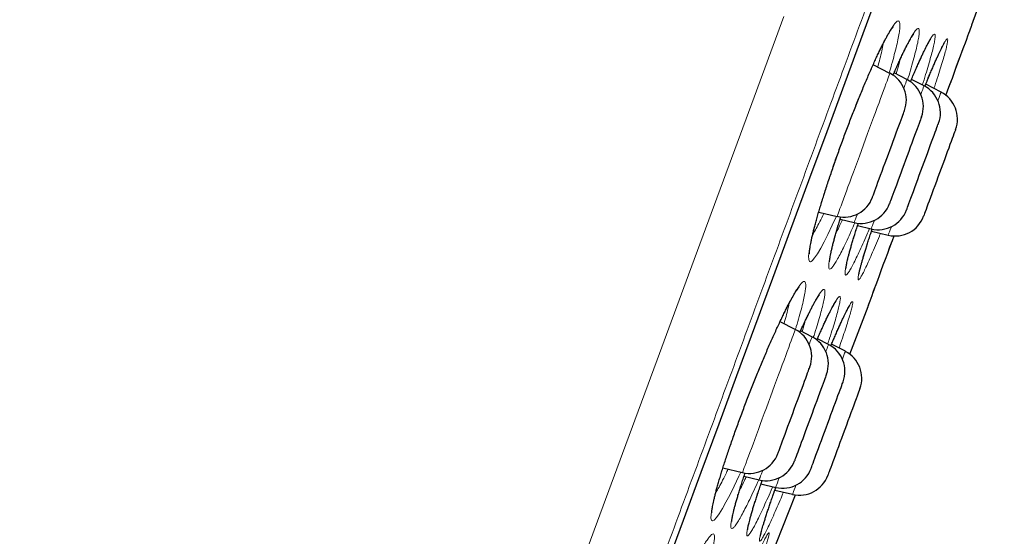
# Model space of a CAD drawing. Header units: millimetres. Extents: x 8 to 984, y 12 to 973.
# Tile 316 of 323: x 700 to 717, y 780 to 789. Entities that reach past the tile are written whole.
import ezdxf

# ---------------------------------------------------------------- set-up
doc = ezdxf.new("R2010")
doc.units = ezdxf.units.MM

msp = doc.modelspace()

# ---------------------------------------------------------------- linework, layer by layer
at = {"color": 7, "linetype": 'Continuous', "lineweight": 30}
for p, q in [((716.189, 788.521), (716.474, 789.317)), ((714.834, 787.721), (714.557, 787.864)), ((715.115, 787.617), (714.903, 787.727)), ((715.397, 787.513), (715.19, 787.62)), ((715.41, 787.503), (715.433, 787.559)), ((715.678, 787.41), (715.425, 787.54)), ((713.658, 785.428), (713.962, 785.357)), ((714.01, 785.308), (714.243, 785.253)), ((714.298, 785.203), (714.525, 785.149)), ((714.529, 785.111), (714.806, 785.045)), ((714.172, 783.079), (714.472, 783.869)), ((713.271, 783.485), (713.019, 783.615)), ((713.546, 783.365), (713.357, 783.462)), ((713.82, 783.24), (713.637, 783.334)), ((713.857, 783.214), (713.875, 783.258)), ((714.098, 783.126), (713.869, 783.244)), ((712.076, 781.197), (712.399, 781.121)), ((712.423, 781.06), (712.674, 781.001)), ((712.704, 780.933), (712.948, 780.876)), ((712.933, 780.831), (713.226, 780.762)), ((712.722, 779.351), (713.274, 780.753))]:
    msp.add_line(p, q, dxfattribs=at)
at = {"color": 252, "linetype": 'Continuous', "lineweight": 0, "flags": 128}
for points in [[(711.13, 779.54), (711.421, 780.33), (711.714, 781.124), (712.009, 781.923), (712.304, 782.724), (712.601, 783.528), (712.899, 784.335), (713.197, 785.143), (713.495, 785.952), (713.794, 786.762), (714.093, 787.572), (714.391, 788.381), (714.689, 789.189)], [(705.201, 767.294), (705.631, 768.458), (706.073, 769.658), (706.52, 770.869), (706.978, 772.111), (707.447, 773.381), (707.925, 774.677), (708.42, 776.021), (708.924, 777.386), (709.435, 778.77), (709.951, 780.171), (710.473, 781.585), (710.989, 782.984), (711.509, 784.392), (712.03, 785.805), (712.552, 787.22), (713.083, 788.661)], [(715.759, 787.357), (715.763, 787.367), (715.804, 787.477), (715.843, 787.583), (715.88, 787.685), (715.916, 787.782), (715.95, 787.874), (715.982, 787.961), (716.012, 788.042), (716.04, 788.118), (716.066, 788.188), (716.089, 788.251), (716.11, 788.308), (716.129, 788.359), (716.145, 788.403), (716.159, 788.44), (716.17, 788.471), (716.179, 788.494), (716.185, 788.51), (716.188, 788.519), (716.189, 788.521)], [(713.949, 785.36), (713.881, 785.21), (713.809, 785.059), (713.748, 784.936), (713.691, 784.831), (713.637, 784.738), (713.59, 784.669), (713.552, 784.624), (713.523, 784.605), (713.503, 784.611), (713.492, 784.642), (713.491, 784.698), (713.499, 784.778), (713.517, 784.881), (713.544, 785.006), (713.58, 785.151), (713.624, 785.314), (713.676, 785.493), (713.736, 785.687), (713.801, 785.892), (713.873, 786.105), (713.949, 786.325), (714.028, 786.548), (714.111, 786.771), (714.195, 786.993), (714.28, 787.208), (714.364, 787.416), (714.446, 787.615), (714.526, 787.799), (714.606, 787.976), (714.681, 788.134), (714.75, 788.271), (714.75, 788.271)], [(714.398, 786.539), (714.432, 786.632), (714.466, 786.724), (714.499, 786.815), (714.532, 786.904), (714.565, 786.991), (714.596, 787.076), (714.625, 787.157), (714.654, 787.234), (714.681, 787.307), (714.706, 787.375), (714.729, 787.438), (714.75, 787.495), (714.769, 787.547), (714.786, 787.592), (714.801, 787.631), (714.812, 787.663), (714.822, 787.688), (714.828, 787.707), (714.832, 787.717), (714.834, 787.721)], [(715.115, 787.617), (715.114, 787.614), (715.11, 787.603), (715.103, 787.585), (715.094, 787.559), (715.082, 787.527), (715.068, 787.488), (715.063, 787.476)], [(715.345, 787.372), (715.349, 787.385), (715.363, 787.423), (715.375, 787.456), (715.385, 787.481), (715.391, 787.499), (715.395, 787.51), (715.397, 787.513)], [(715.678, 787.41), (715.677, 787.406), (715.673, 787.395), (715.666, 787.377), (715.657, 787.352), (715.645, 787.32), (715.631, 787.281), (715.626, 787.269)], [(713.962, 785.357), (713.963, 785.361), (713.967, 785.372), (713.974, 785.39), (713.983, 785.415), (713.995, 785.447), (714.009, 785.486), (714.026, 785.531), (714.045, 785.583), (714.066, 785.64), (714.089, 785.703), (714.114, 785.771), (714.141, 785.844), (714.17, 785.921), (714.2, 786.002), (714.231, 786.087), (714.263, 786.174), (714.296, 786.263), (714.329, 786.354), (714.363, 786.446), (714.398, 786.539)], [(714.295, 785.394), (714.291, 785.382), (714.276, 785.343), (714.264, 785.311), (714.255, 785.286), (714.248, 785.268), (714.244, 785.257), (714.243, 785.253)], [(714.525, 785.149), (714.526, 785.153), (714.53, 785.164), (714.537, 785.182), (714.546, 785.207), (714.558, 785.239), (714.572, 785.278), (714.577, 785.29)], [(714.858, 785.186), (714.854, 785.174), (714.839, 785.135), (714.827, 785.103), (714.818, 785.078), (714.811, 785.06), (714.807, 785.049), (714.806, 785.045)], [(714.472, 783.869), (714.473, 783.871), (714.477, 783.88), (714.483, 783.896), (714.491, 783.919), (714.502, 783.949), (714.516, 783.987), (714.532, 784.031), (714.551, 784.081), (714.572, 784.139), (714.596, 784.202), (714.621, 784.272), (714.649, 784.348), (714.679, 784.429), (714.711, 784.516), (714.745, 784.608), (714.781, 784.705), (714.819, 784.807), (714.858, 784.913), (714.898, 785.022), (714.902, 785.033)], [(712.369, 781.128), (712.339, 781.062), (712.261, 780.896), (712.188, 780.749), (712.126, 780.63), (712.069, 780.529), (712.015, 780.441), (711.969, 780.376), (711.932, 780.336), (711.904, 780.321), (711.886, 780.332), (711.877, 780.367), (711.879, 780.427), (711.891, 780.511), (711.912, 780.617), (711.943, 780.745), (711.982, 780.893), (712.031, 781.057), (712.087, 781.238), (712.151, 781.433), (712.221, 781.638), (712.296, 781.851), (712.377, 782.071), (712.46, 782.292), (712.546, 782.514), (712.634, 782.734), (712.722, 782.947), (712.809, 783.152), (712.894, 783.347), (712.976, 783.529), (713.058, 783.702), (713.134, 783.856), (713.204, 783.989), (713.204, 783.989)], [(712.759, 782.098), (712.793, 782.19), (712.827, 782.283), (712.862, 782.375), (712.896, 782.468), (712.929, 782.559), (712.963, 782.649), (712.995, 782.736), (713.026, 782.821), (713.056, 782.903), (713.085, 782.981), (713.112, 783.055), (713.138, 783.124), (713.162, 783.188), (713.183, 783.247), (713.203, 783.3), (713.22, 783.347), (713.235, 783.387), (713.247, 783.421), (713.257, 783.448), (713.265, 783.467), (713.269, 783.48), (713.271, 783.485), (713.271, 783.485)], [(713.546, 783.365), (713.546, 783.363), (713.543, 783.355), (713.537, 783.339), (713.529, 783.316), (713.518, 783.286), (713.504, 783.25), (713.501, 783.24)], [(713.776, 783.12), (713.782, 783.138), (713.795, 783.172), (713.805, 783.199), (713.813, 783.22), (713.818, 783.233), (713.82, 783.239), (713.82, 783.24)], [(712.399, 781.121), (712.4, 781.123), (712.403, 781.133), (712.409, 781.149), (712.418, 781.173), (712.429, 781.203), (712.443, 781.241), (712.459, 781.285), (712.478, 781.335), (712.499, 781.391), (712.521, 781.453), (712.546, 781.52), (712.573, 781.592), (712.601, 781.668), (712.63, 781.748), (712.661, 781.832), (712.693, 781.918), (712.726, 782.007), (712.759, 782.098)], [(712.732, 781.158), (712.727, 781.144), (712.712, 781.103), (712.699, 781.069), (712.689, 781.041), (712.682, 781.021), (712.677, 781.007), (712.675, 781.001), (712.674, 781.001)], [(712.948, 780.876), (712.949, 780.877), (712.952, 780.886), (712.957, 780.901), (712.966, 780.924), (712.977, 780.954), (712.99, 780.991), (713.006, 781.034), (713.008, 781.038)], [(713.281, 780.913), (713.267, 780.872), (713.253, 780.837), (713.243, 780.807), (713.234, 780.785), (713.229, 780.771), (713.226, 780.763), (713.226, 780.762)]]:
    msp.add_lwpolyline(points, dxfattribs=at)
at = {"color": 7, "linetype": 'Continuous', "lineweight": 30, "flags": 128}
for points in [[(711.133, 779.545), (711.424, 780.334), (711.717, 781.128), (712.011, 781.925), (712.306, 782.726), (712.603, 783.53), (712.9, 784.336), (713.198, 785.143), (713.496, 785.952), (713.795, 786.761), (714.094, 787.571), (714.392, 788.379), (714.69, 789.187)], [(715.759, 787.357), (715.786, 787.43), (715.826, 787.539), (715.865, 787.643), (715.902, 787.742), (715.936, 787.837), (715.969, 787.926), (716, 788.011), (716.029, 788.089), (716.056, 788.161), (716.08, 788.227), (716.103, 788.287), (716.122, 788.34), (716.139, 788.387), (716.154, 788.426), (716.166, 788.459), (716.175, 788.484), (716.182, 788.503), (716.186, 788.514), (716.187, 788.517)], [(714.81, 786.387), (714.836, 786.46), (714.863, 786.531), (714.889, 786.602), (714.914, 786.67), (714.938, 786.735), (714.961, 786.796), (714.982, 786.854), (715.001, 786.906), (715.019, 786.954), (715.034, 786.995), (715.047, 787.03), (715.057, 787.059), (715.065, 787.081), (715.071, 787.095), (715.074, 787.103), (715.074, 787.104)], [(715.355, 787), (715.355, 786.999), (715.352, 786.991), (715.347, 786.977), (715.339, 786.955), (715.328, 786.926), (715.315, 786.891), (715.3, 786.85), (715.283, 786.803), (715.263, 786.75), (715.242, 786.693), (715.219, 786.631), (715.195, 786.566), (715.17, 786.498), (715.144, 786.427), (715.118, 786.356), (715.091, 786.283), (715.064, 786.211), (715.038, 786.139), (715.012, 786.069), (714.987, 786.001), (714.963, 785.936), (714.94, 785.874), (714.919, 785.817), (714.899, 785.764), (714.882, 785.717), (714.867, 785.675), (714.854, 785.64), (714.843, 785.611), (714.835, 785.59), (714.83, 785.575), (714.827, 785.568), (714.827, 785.567)], [(715.372, 786.179), (715.399, 786.252), (715.426, 786.324), (715.452, 786.394), (715.477, 786.462), (715.501, 786.527), (715.523, 786.589), (715.545, 786.646), (715.564, 786.699), (715.582, 786.746), (715.597, 786.787), (715.61, 786.823), (715.62, 786.851), (715.628, 786.873), (715.634, 786.888), (715.636, 786.895), (715.637, 786.896)], [(715.918, 786.792), (715.918, 786.791), (715.915, 786.784), (715.91, 786.769), (715.902, 786.747), (715.891, 786.719), (715.878, 786.684), (715.863, 786.642), (715.846, 786.595), (715.826, 786.542), (715.805, 786.485), (715.782, 786.423), (715.758, 786.358), (715.733, 786.29), (715.707, 786.22), (715.681, 786.148), (715.654, 786.076), (715.627, 786.003), (715.601, 785.931), (715.575, 785.861), (715.55, 785.793), (715.526, 785.728), (715.503, 785.666), (715.482, 785.609), (715.462, 785.556), (715.445, 785.509), (715.43, 785.468), (715.417, 785.432), (715.406, 785.404), (715.398, 785.382), (715.393, 785.367), (715.39, 785.36), (715.39, 785.359)], [(714.545, 785.671), (714.546, 785.672), (714.548, 785.679), (714.554, 785.693), (714.562, 785.715), (714.572, 785.744), (714.585, 785.779), (714.601, 785.821), (714.618, 785.868), (714.637, 785.92), (714.659, 785.978), (714.681, 786.039), (714.705, 786.105), (714.73, 786.173), (714.756, 786.243), (714.783, 786.315), (714.81, 786.387)], [(715.108, 785.463), (715.109, 785.464), (715.111, 785.471), (715.117, 785.486), (715.125, 785.508), (715.135, 785.536), (715.148, 785.571), (715.164, 785.613), (715.181, 785.66), (715.2, 785.713), (715.222, 785.77), (715.244, 785.832), (715.268, 785.897), (715.293, 785.965), (715.319, 786.035), (715.346, 786.107), (715.372, 786.179)], [(714.474, 783.873), (714.475, 783.876), (714.479, 783.887), (714.486, 783.905), (714.495, 783.931), (714.507, 783.963), (714.522, 784.003), (714.539, 784.049), (714.559, 784.103), (714.581, 784.162), (714.605, 784.228), (714.632, 784.301), (714.661, 784.379), (714.692, 784.463), (714.725, 784.553), (714.76, 784.647), (714.797, 784.747), (714.835, 784.851), (714.875, 784.959), (714.902, 785.033)], [(713.201, 782.027), (713.228, 782.099), (713.254, 782.171), (713.281, 782.244), (713.307, 782.315), (713.333, 782.385), (713.358, 782.452), (713.382, 782.516), (713.404, 782.577), (713.425, 782.633), (713.444, 782.684), (713.46, 782.73), (713.475, 782.77), (713.487, 782.803), (713.497, 782.83), (713.505, 782.85), (713.509, 782.862), (713.511, 782.868), (713.511, 782.868)], [(713.787, 782.747), (713.786, 782.746), (713.783, 782.738), (713.778, 782.723), (713.77, 782.701), (713.759, 782.672), (713.746, 782.636), (713.73, 782.594), (713.713, 782.547), (713.693, 782.494), (713.672, 782.436), (713.649, 782.374), (713.625, 782.309), (713.6, 782.241), (713.574, 782.17), (713.547, 782.099), (713.521, 782.026), (713.494, 781.954), (713.467, 781.882), (713.442, 781.812), (713.416, 781.744), (713.393, 781.679), (713.37, 781.618), (713.349, 781.561), (713.33, 781.508), (713.312, 781.461), (713.297, 781.42), (713.284, 781.386), (713.274, 781.357), (713.266, 781.336), (713.261, 781.322), (713.258, 781.315), (713.258, 781.314)], [(713.728, 781.72), (713.754, 781.791), (713.78, 781.863), (713.807, 781.936), (713.834, 782.008), (713.86, 782.079), (713.886, 782.149), (713.91, 782.216), (713.934, 782.28), (713.956, 782.339), (713.976, 782.395), (713.995, 782.445), (714.012, 782.49), (714.026, 782.529), (714.038, 782.562), (714.047, 782.587), (714.054, 782.606), (714.059, 782.618), (714.06, 782.622), (714.06, 782.622)], [(714.338, 782.508), (714.337, 782.505), (714.333, 782.494), (714.326, 782.477), (714.317, 782.452), (714.305, 782.42), (714.291, 782.382), (714.275, 782.338), (714.257, 782.288), (714.237, 782.234), (714.215, 782.174), (714.191, 782.111), (714.167, 782.044), (714.141, 781.975), (714.115, 781.904), (714.089, 781.832), (714.062, 781.76), (714.035, 781.687), (714.009, 781.616), (713.983, 781.547), (713.959, 781.48), (713.935, 781.416), (713.913, 781.356), (713.893, 781.301), (713.874, 781.251), (713.858, 781.206), (713.843, 781.167), (713.831, 781.135), (713.822, 781.109), (713.815, 781.091), (713.811, 781.079), (713.809, 781.075), (713.809, 781.075)], [(712.983, 781.435), (712.984, 781.437), (712.987, 781.446), (712.993, 781.463), (713.002, 781.487), (713.013, 781.517), (713.027, 781.554), (713.043, 781.597), (713.061, 781.646), (713.081, 781.7), (713.102, 781.759), (713.125, 781.821), (713.15, 781.887), (713.175, 781.956), (713.201, 782.027)], [(713.532, 781.189), (713.533, 781.192), (713.537, 781.203), (713.543, 781.22), (713.552, 781.245), (713.564, 781.276), (713.578, 781.314), (713.594, 781.358), (713.612, 781.408), (713.632, 781.462), (713.654, 781.522), (713.678, 781.585), (713.702, 781.651), (713.728, 781.72)]]:
    msp.add_lwpolyline(points, dxfattribs=at)
at = {"color": 7, "linetype": 'Continuous', "lineweight": 30}
for centre, start, end in [((715.718, 788.69), 339.7512, 340.2248), ((714.605, 787.277), 339.7512, 62.7512), ((714.886, 787.173), 339.7512, 62.7512), ((715.168, 787.069), 339.7512, 62.7512), ((715.449, 786.965), 339.7512, 62.7512), ((714.076, 785.844), 256.7512, 339.7512), ((714.358, 785.74), 256.7512, 339.7512), ((714.639, 785.636), 256.7512, 339.7512), ((714.921, 785.532), 256.7512, 339.7512), ((714.005, 784.046), 339.2777, 339.7512), ((713.042, 783.041), 339.7512, 62.7512), ((713.318, 782.92), 339.7512, 62.7512), ((713.591, 782.795), 339.7512, 62.7512), ((713.869, 782.681), 339.7512, 62.7512), ((712.514, 781.608), 256.7512, 339.7512), ((712.789, 781.487), 256.7512, 339.7512), ((713.063, 781.362), 256.7512, 339.7512), ((713.34, 781.248), 256.7512, 339.7512)]:
    msp.add_arc(centre, 0.5, start, end, dxfattribs=at)
at = {"color": 252, "linetype": 'Continuous', "lineweight": 0}
msp.add_arc((781.399, 758.227), 71.759, 159.69768, 159.80908, dxfattribs=at)
for points, knots in [([(700.908, 827.186), (700.905, 827.18), (700.901, 827.168), (700.866, 827.074), (700.811, 826.923), (700.732, 826.711), (700.633, 826.441), (700.512, 826.115), (700.372, 825.734), (700.211, 825.297), (700.028, 824.802), (699.824, 824.249), (699.598, 823.637), (699.353, 822.972), (699.088, 822.254), (698.806, 821.489), (698.508, 820.68), (698.194, 819.83), (697.864, 818.935), (697.516, 817.991), (697.15, 816.999), (696.766, 815.96), (696.369, 814.882), (695.957, 813.767), (695.536, 812.624), (695.105, 811.456), (694.666, 810.266), (694.217, 809.049), (693.756, 807.8), (693.284, 806.52), (692.801, 805.212), (692.312, 803.885), (691.817, 802.543), (691.32, 801.196), (690.822, 799.847), (690.325, 798.498), (689.825, 797.144), (689.322, 795.78), (688.816, 794.407), (688.307, 793.029), (687.801, 791.656), (687.297, 790.291), (686.801, 788.945), (686.312, 787.62), (685.831, 786.318), (685.358, 785.033), (684.888, 783.761), (684.425, 782.505), (683.968, 781.266), (683.521, 780.056), (683.086, 778.876), (682.665, 777.735), (682.26, 776.636), (681.87, 775.579), (681.494, 774.559), (681.13, 773.574), (680.78, 772.624), (680.444, 771.714), (680.126, 770.851), (679.825, 770.035), (679.544, 769.274), (679.284, 768.568), (679.043, 767.917), (678.822, 767.317), (678.62, 766.768), (678.436, 766.271), (678.273, 765.827), (678.131, 765.442), (678.01, 765.115), (677.912, 764.85), (677.836, 764.644), (677.782, 764.498), (677.75, 764.41), (677.743, 764.39), (677.743, 764.39), (677.743, 764.39)], [0, 0, 0, 0, 0.014, 0.028, 0.042, 0.056, 0.07, 0.08375, 0.0975, 0.11125, 0.125, 0.139, 0.153, 0.167, 0.181, 0.195, 0.20875, 0.2225, 0.23625, 0.25, 0.264, 0.278, 0.292, 0.306, 0.32, 0.33375, 0.3475, 0.36125, 0.375, 0.389, 0.403, 0.417, 0.431, 0.445, 0.45875, 0.4725, 0.48625, 0.5, 0.514, 0.528, 0.542, 0.556, 0.57, 0.58375, 0.5975, 0.61125, 0.625, 0.639, 0.653, 0.667, 0.681, 0.695, 0.70875, 0.7225, 0.73625, 0.75, 0.764, 0.778, 0.792, 0.806, 0.82, 0.83375, 0.8475, 0.86125, 0.875, 0.889, 0.903, 0.917, 0.931, 0.945, 0.95875, 0.9725, 0.98625, 1, 1, 1, 1, 1]), ([(725.422, 818.574), (725.42, 818.569), (725.415, 818.557), (725.38, 818.461), (725.324, 818.309), (725.245, 818.094), (725.144, 817.821), (725.022, 817.49), (724.88, 817.105), (724.717, 816.663), (724.532, 816.162), (724.325, 815.602), (724.097, 814.983), (723.849, 814.309), (723.581, 813.583), (723.295, 812.809), (722.993, 811.99), (722.676, 811.13), (722.341, 810.224), (721.989, 809.268), (721.619, 808.264), (721.231, 807.213), (720.828, 806.122), (720.412, 804.993), (719.985, 803.836), (719.549, 802.654), (719.105, 801.45), (718.65, 800.218), (718.184, 798.954), (717.706, 797.658), (717.218, 796.334), (716.722, 794.992), (716.221, 793.634), (715.718, 792.27), (715.215, 790.905), (714.711, 789.539), (714.206, 788.169), (713.696, 786.788), (713.184, 785.399), (712.669, 784.004), (712.157, 782.614), (711.647, 781.233), (711.144, 779.87), (710.649, 778.529), (710.163, 777.211), (709.684, 775.912), (709.209, 774.624), (708.74, 773.352), (708.277, 772.099), (707.825, 770.874), (707.385, 769.68), (706.959, 768.525), (706.549, 767.413), (706.154, 766.343), (705.773, 765.311), (705.405, 764.313), (705.051, 763.353), (704.711, 762.431), (704.389, 761.557), (704.084, 760.732), (703.8, 759.962), (703.536, 759.247), (703.293, 758.588), (703.069, 757.981), (702.864, 757.425), (702.679, 756.922), (702.513, 756.473), (702.369, 756.083), (702.247, 755.752), (702.148, 755.484), (702.071, 755.275), (702.017, 755.128), (701.983, 755.036), (701.979, 755.025), (701.977, 755.019)], [0, 0, 0, 0, 0.014, 0.028, 0.042, 0.056, 0.0699999, 0.08375, 0.0975, 0.11125, 0.125, 0.139, 0.153, 0.167, 0.1809999, 0.1949999, 0.2087499, 0.2225, 0.23625, 0.25, 0.264, 0.278, 0.292, 0.306, 0.3199999, 0.33375, 0.3475, 0.36125, 0.375, 0.389, 0.4029999, 0.4169999, 0.4309999, 0.4449999, 0.4587499, 0.4725, 0.48625, 0.5, 0.5139999, 0.5279999, 0.542, 0.556, 0.5699999, 0.5837499, 0.5974999, 0.61125, 0.625, 0.639, 0.653, 0.6669999, 0.6809999, 0.6949999, 0.7087499, 0.7225, 0.73625, 0.75, 0.764, 0.778, 0.7919999, 0.8059999, 0.8199999, 0.8337499, 0.8475, 0.8612499, 0.875, 0.889, 0.903, 0.9169999, 0.9309999, 0.9449999, 0.9587499, 0.9724999, 0.98625, 1, 1, 1, 1]), ([(714.75, 788.271), (714.77, 788.308), (714.809, 788.382), (714.86, 788.466), (714.904, 788.531), (714.941, 788.573), (714.97, 788.591), (714.99, 788.583), (715, 788.55), (715, 788.492), (714.991, 788.411), (714.973, 788.306), (714.945, 788.179), (714.908, 788.033), (714.867, 787.882), (714.836, 787.774), (714.822, 787.727)], [0, 0, 0, 0, 0.07023, 0.140665, 0.210896, 0.28412, 0.357577, 0.430802, 0.503964, 0.577359, 0.650524, 0.723843, 0.797397, 0.870716, 0.943754, 1, 1, 1, 1]), ([(715.085, 788.128), (715.104, 788.166), (715.142, 788.242), (715.191, 788.331), (715.234, 788.4), (715.269, 788.445), (715.295, 788.467), (715.313, 788.463), (715.32, 788.434), (715.319, 788.38), (715.308, 788.303), (715.288, 788.201), (715.258, 788.079), (715.22, 787.935), (715.176, 787.779), (715.141, 787.664), (715.124, 787.61)], [0, 0, 0, 0, 0.069852, 0.139911, 0.209763, 0.282141, 0.35475, 0.427129, 0.499431, 0.571965, 0.64427, 0.716734, 0.789429, 0.861891, 0.934091, 1, 1, 1, 1]), ([(715.351, 787.991), (715.362, 788.014), (715.383, 788.059), (715.421, 788.137), (715.463, 788.22), (715.504, 788.294), (715.537, 788.344), (715.561, 788.368), (715.576, 788.369), (715.582, 788.344), (715.579, 788.293), (715.566, 788.219), (715.543, 788.121), (715.512, 788.001), (715.472, 787.861), (715.425, 787.704), (715.388, 787.586), (715.369, 787.527)], [0, 0, 0, 0, 0.037976, 0.075956, 0.146938, 0.218146, 0.289123, 0.360193, 0.431483, 0.502546, 0.573825, 0.645329, 0.716604, 0.787766, 0.859154, 0.930311, 1, 1, 1, 1]), ([(715.562, 787.865), (715.572, 787.89), (715.594, 787.939), (715.631, 788.023), (715.673, 788.112), (715.713, 788.194), (715.746, 788.253), (715.77, 788.286), (715.784, 788.294), (715.79, 788.278), (715.785, 788.236), (715.772, 788.17), (715.75, 788.08), (715.718, 787.967), (715.678, 787.834), (715.63, 787.68), (715.59, 787.558), (715.565, 787.483), (715.561, 787.47)], [0, 0, 0, 0, 0.038057, 0.076112, 0.145879, 0.215866, 0.285627, 0.35546, 0.425512, 0.495339, 0.565372, 0.63563, 0.70566, 0.775589, 0.845742, 0.915669, 0.985564, 1, 1, 1, 1]), ([(714.633, 787.824), (714.645, 787.87), (714.671, 787.967), (714.701, 788.093), (714.719, 788.179), (714.725, 788.214), (714.725, 788.218)], [0, 0, 0, 0, 0.297048, 0.628036, 0.960103, 1, 1, 1, 1]), ([(714.884, 787.687), (714.905, 787.734), (714.952, 787.843), (715.019, 787.992), (715.063, 788.082), (715.085, 788.128)], [0, 0, 0, 0, 0.282093, 0.641654, 1, 1, 1, 1]), ([(714.937, 787.709), (714.938, 787.71), (714.954, 787.765), (714.977, 787.849), (714.995, 787.921), (715.003, 787.951)], [0, 0, 0, 0, 0.016507, 0.592348, 1, 1, 1, 1]), ([(715.172, 787.579), (715.189, 787.621), (715.231, 787.719), (715.291, 787.859), (715.331, 787.947), (715.351, 787.991)], [0, 0, 0, 0, 0.26601, 0.633003, 1, 1, 1, 1]), ([(715.41, 787.503), (715.419, 787.524), (715.451, 787.604), (715.502, 787.727), (715.542, 787.819), (715.562, 787.865)], [0, 0, 0, 0, 0.156961, 0.578493, 1, 1, 1, 1]), ([(713.557, 785.051), (713.56, 785.055), (713.578, 785.084), (713.617, 785.157), (713.676, 785.27), (713.718, 785.356), (713.742, 785.408), (713.742, 785.409)], [0, 0, 0, 0, 0.053514, 0.358859, 0.664207, 0.993893, 1, 1, 1, 1]), ([(714.254, 785.252), (714.234, 785.206), (714.189, 785.102), (714.126, 784.963), (714.064, 784.834), (714.008, 784.722), (713.957, 784.628), (713.913, 784.555), (713.876, 784.507), (713.849, 784.484), (713.831, 784.486), (713.823, 784.513), (713.824, 784.565), (713.834, 784.641), (713.853, 784.741), (713.882, 784.863), (713.92, 785.004), (713.966, 785.166), (714.001, 785.282), (714.021, 785.348), (714.022, 785.35)], [0, 0, 0, 0, 0.0470962, 0.10682, 0.1621692, 0.2175192, 0.2777017, 0.3380725, 0.398247, 0.4581512, 0.518244, 0.5781446, 0.6382118, 0.6984699, 0.7585363, 0.8183786, 0.8784099, 0.9382523, 0.9981341, 1, 1, 1, 1]), ([(713.941, 785.072), (713.957, 785.104), (713.99, 785.172), (714.028, 785.255), (714.048, 785.299)], [0, 0, 0, 0, 0.472249, 1, 1, 1, 1]), ([(714.494, 785.156), (714.48, 785.121), (714.442, 785.03), (714.383, 784.897), (714.321, 784.758), (714.264, 784.638), (714.214, 784.539), (714.172, 784.464), (714.139, 784.413), (714.114, 784.386), (714.098, 784.385), (714.092, 784.408), (714.095, 784.457), (714.108, 784.53), (714.129, 784.626), (714.16, 784.744), (714.199, 784.883), (714.247, 785.042), (714.285, 785.164), (714.308, 785.237), (714.311, 785.246)], [0, 0, 0, 0, 0.035793, 0.092286, 0.152101, 0.212108, 0.271925, 0.331723, 0.391713, 0.451513, 0.511456, 0.571591, 0.631535, 0.69143, 0.751516, 0.811411, 0.871372, 0.93152, 0.99148, 1, 1, 1, 1]), ([(714.678, 785.076), (714.672, 785.061), (714.643, 784.989), (714.593, 784.871), (714.531, 784.725), (714.475, 784.598), (714.426, 784.491), (714.385, 784.408), (714.352, 784.349), (714.327, 784.313), (714.312, 784.304), (714.306, 784.319), (714.31, 784.359), (714.323, 784.424), (714.345, 784.512), (714.376, 784.623), (714.415, 784.755), (714.463, 784.908), (714.505, 785.039), (714.533, 785.124), (714.541, 785.146)], [0, 0, 0, 0, 0.014893, 0.071879, 0.132167, 0.192648, 0.252941, 0.313211, 0.373674, 0.433945, 0.49433, 0.554907, 0.615292, 0.675675, 0.736251, 0.796635, 0.857066, 0.91769, 0.978121, 1, 1, 1, 1]), ([(713.204, 783.989), (713.224, 784.024), (713.263, 784.095), (713.314, 784.175), (713.357, 784.235), (713.393, 784.272), (713.42, 784.285), (713.438, 784.274), (713.446, 784.236), (713.443, 784.174), (713.431, 784.089), (713.409, 783.981), (713.378, 783.852), (713.337, 783.702), (713.301, 783.578), (713.276, 783.5), (713.271, 783.483)], [0, 0, 0, 0, 0.072744, 0.1457, 0.218447, 0.294469, 0.370734, 0.446757, 0.522678, 0.598844, 0.674768, 0.750816, 0.827108, 0.903154, 0.978886, 1, 1, 1, 1]), ([(713.537, 783.84), (713.556, 783.876), (713.594, 783.949), (713.642, 784.033), (713.684, 784.097), (713.718, 784.138), (713.743, 784.154), (713.758, 784.146), (713.763, 784.112), (713.759, 784.054), (713.744, 783.972), (713.72, 783.867), (713.687, 783.741), (713.645, 783.595), (713.605, 783.463), (713.576, 783.376), (713.567, 783.349)], [0, 0, 0, 0, 0.072169, 0.144549, 0.21672, 0.2917, 0.36692, 0.441901, 0.516773, 0.591884, 0.666757, 0.741762, 0.817007, 0.892011, 0.966724, 1, 1, 1, 1]), ([(713.795, 783.681), (713.815, 783.723), (713.855, 783.805), (713.905, 783.899), (713.946, 783.969), (713.978, 784.015), (714, 784.035), (714.013, 784.031), (714.017, 784.003), (714.01, 783.949), (713.994, 783.871), (713.969, 783.77), (713.934, 783.648), (713.89, 783.504), (713.847, 783.371), (713.816, 783.279), (713.806, 783.247)], [0, 0, 0, 0, 0.0771199, 0.1505782, 0.224265, 0.2977166, 0.3712471, 0.4450074, 0.5185313, 0.5922504, 0.6662019, 0.7399188, 0.8134853, 0.8872871, 0.9608518, 1, 1, 1, 1]), ([(713.084, 783.582), (713.089, 783.599), (713.109, 783.668), (713.135, 783.77), (713.158, 783.864), (713.165, 783.905), (713.167, 783.914)], [0, 0, 0, 0, 0.131385, 0.511985, 0.893801, 1, 1, 1, 1]), ([(714.005, 783.556), (714.016, 783.579), (714.037, 783.626), (714.074, 783.705), (714.115, 783.789), (714.154, 783.866), (714.185, 783.918), (714.206, 783.946), (714.218, 783.949), (714.221, 783.927), (714.213, 783.879), (714.196, 783.808), (714.169, 783.714), (714.133, 783.597), (714.089, 783.459), (714.042, 783.32), (714.008, 783.221), (713.993, 783.18)], [0, 0, 0, 0, 0.038943, 0.077886, 0.150317, 0.222979, 0.295405, 0.367892, 0.440606, 0.513087, 0.585757, 0.658658, 0.731326, 0.803863, 0.876633, 0.949169, 1, 1, 1, 1]), ([(713.345, 783.437), (713.362, 783.474), (713.405, 783.571), (713.47, 783.708), (713.515, 783.796), (713.537, 783.84)], [0, 0, 0, 0, 0.240815, 0.62106, 1, 1, 1, 1]), ([(713.383, 783.449), (713.391, 783.475), (713.411, 783.542), (713.427, 783.598), (713.436, 783.632)], [0, 0, 0, 0, 0.3880551, 1, 1, 1, 1]), ([(713.626, 783.312), (713.639, 783.341), (713.676, 783.426), (713.733, 783.552), (713.774, 783.638), (713.795, 783.681)], [0, 0, 0, 0, 0.201733, 0.600874, 1, 1, 1, 1]), ([(713.856, 783.215), (713.864, 783.231), (713.895, 783.306), (713.946, 783.422), (713.986, 783.512), (714.005, 783.556)], [0, 0, 0, 0, 0.12964, 0.564833, 1, 1, 1, 1]), ([(711.956, 780.786), (711.969, 780.809), (712, 780.861), (712.056, 780.966), (712.111, 781.073), (712.148, 781.15), (712.161, 781.177)], [0, 0, 0, 0, 0.22944, 0.519665, 0.832798, 1, 1, 1, 1]), ([(712.667, 781.003), (712.66, 780.988), (712.627, 780.912), (712.571, 780.79), (712.501, 780.642), (712.439, 780.517), (712.382, 780.41), (712.332, 780.321), (712.288, 780.253), (712.253, 780.209), (712.228, 780.191), (712.212, 780.198), (712.205, 780.229), (712.209, 780.286), (712.223, 780.367), (712.246, 780.47), (712.279, 780.595), (712.321, 780.739), (712.371, 780.903), (712.411, 781.029), (712.437, 781.105), (712.44, 781.116)], [0, 0, 0, 0, 0.013522, 0.071427, 0.129149, 0.182675, 0.236199, 0.294356, 0.352697, 0.410847, 0.468732, 0.526799, 0.584681, 0.642697, 0.700898, 0.758915, 0.81669, 0.874649, 0.932423, 0.990228, 1, 1, 1, 1]), ([(712.345, 780.815), (712.352, 780.829), (712.379, 780.881), (712.418, 780.961), (712.451, 781.031), (712.46, 781.051)], [0, 0, 0, 0, 0.2015864, 0.7749318, 1, 1, 1, 1]), ([(712.898, 780.887), (712.896, 780.882), (712.869, 780.818), (712.82, 780.709), (712.752, 780.558), (712.689, 780.424), (712.632, 780.307), (712.582, 780.213), (712.541, 780.142), (712.508, 780.095), (712.485, 780.072), (712.471, 780.075), (712.467, 780.102), (712.473, 780.154), (712.489, 780.231), (712.514, 780.33), (712.548, 780.451), (712.591, 780.593), (712.643, 780.753), (712.688, 780.888), (712.717, 780.973), (712.724, 780.995)], [0, 0, 0, 0, 0.004883, 0.059383, 0.113881, 0.171574, 0.229453, 0.287147, 0.344823, 0.402682, 0.460359, 0.518134, 0.576094, 0.633869, 0.691621, 0.749556, 0.807308, 0.86508, 0.923039, 0.980809, 1, 1, 1, 1]), ([(713.076, 780.797), (713.058, 780.753), (713.016, 780.653), (712.954, 780.511), (712.892, 780.371), (712.836, 780.249), (712.787, 780.148), (712.747, 780.071), (712.716, 780.017), (712.694, 779.988), (712.681, 779.984), (712.678, 780.004), (712.685, 780.05), (712.702, 780.12), (712.728, 780.213), (712.763, 780.328), (712.807, 780.464), (712.859, 780.62), (712.907, 780.758), (712.939, 780.849), (712.949, 780.877)], [0, 0, 0, 0, 0.042996, 0.098099, 0.156383, 0.214854, 0.273141, 0.33141, 0.389862, 0.448129, 0.506488, 0.565034, 0.623393, 0.681732, 0.740254, 0.798592, 0.856963, 0.91552, 0.973891, 1, 1, 1, 1]), ([(711.705, 779.829), (711.725, 779.863), (711.764, 779.932), (711.814, 780.008), (711.857, 780.066), (711.891, 780.1), (711.917, 780.11), (711.932, 780.096), (711.937, 780.056), (711.932, 779.991), (711.916, 779.904), (711.891, 779.794), (711.855, 779.663), (711.814, 779.522), (711.781, 779.418), (711.765, 779.37)], [0, 0, 0, 0, 0.075191, 0.150602, 0.225794, 0.304475, 0.383408, 0.46209, 0.540627, 0.619417, 0.697957, 0.776596, 0.855483, 0.934118, 1, 1, 1, 1]), ([(712.634, 779.741), (712.644, 779.764), (712.665, 779.81), (712.702, 779.888), (712.742, 779.972), (712.781, 780.047), (712.81, 780.099), (712.83, 780.126), (712.84, 780.128), (712.839, 780.106), (712.829, 780.058), (712.809, 779.987), (712.779, 779.892), (712.739, 779.775), (712.693, 779.642), (712.655, 779.538), (712.637, 779.488)], [0, 0, 0, 0, 0.040959, 0.081918, 0.158576, 0.235475, 0.312127, 0.38882, 0.465753, 0.542439, 0.619305, 0.696417, 0.77328, 0.849997, 0.926957, 1, 1, 1, 1])]:
    msp.add_open_spline(points, degree=3, knots=knots, dxfattribs=at)
at = {"color": 7, "linetype": 'Continuous', "lineweight": 30}
for points, knots in [([(713.504, 784.739), (713.504, 784.739), (713.504, 784.739), (713.503, 784.746), (713.504, 784.759), (713.505, 784.78), (713.509, 784.807), (713.514, 784.843), (713.521, 784.885), (713.531, 784.935), (713.543, 784.991), (713.558, 785.054), (713.574, 785.122), (713.593, 785.196), (713.615, 785.275), (713.638, 785.359), (713.663, 785.446), (713.69, 785.537), (713.719, 785.631), (713.75, 785.728), (713.782, 785.829), (713.816, 785.933), (713.852, 786.04), (713.889, 786.15), (713.928, 786.262), (713.967, 786.375), (714.008, 786.488), (714.049, 786.602), (714.091, 786.715), (714.133, 786.827), (714.174, 786.937), (714.216, 787.045), (714.258, 787.152), (714.3, 787.257), (714.342, 787.361), (714.384, 787.463), (714.426, 787.562), (714.467, 787.659), (714.507, 787.752), (714.547, 787.841), (714.585, 787.926), (714.622, 788.006), (714.657, 788.081), (714.691, 788.15), (714.716, 788.2), (714.735, 788.237), (714.753, 788.272), (714.776, 788.315), (714.802, 788.36), (714.825, 788.4), (714.845, 788.432), (714.862, 788.456), (714.874, 788.473), (714.882, 788.483), (714.887, 788.488), (714.887, 788.487), (714.886, 788.487)], [0, 0, 0, 0, 0.007952, 0.020193, 0.033957, 0.049169, 0.065685, 0.083292, 0.101765, 0.120894, 0.140506, 0.160459, 0.180643, 0.200966, 0.221358, 0.241749, 0.262093, 0.282355, 0.302445, 0.322536, 0.342863, 0.363397, 0.384103, 0.404937, 0.425859, 0.446819, 0.467759, 0.488622, 0.509373, 0.529972, 0.550393, 0.570611, 0.590755, 0.611107, 0.631602, 0.652219, 0.672929, 0.693702, 0.714501, 0.735278, 0.755991, 0.776602, 0.797074, 0.817369, 0.837447, 0.844166, 0.854781, 0.8744, 0.893921, 0.913256, 0.932263, 0.950747, 0.966466, 0.98093, 0.993963, 1, 1, 1, 1]), ([(714.885, 787.686), (714.896, 787.712), (714.92, 787.768), (714.955, 787.847), (714.99, 787.924), (715.024, 787.997), (715.05, 788.053), (715.071, 788.095), (715.091, 788.135), (715.114, 788.181), (715.139, 788.229), (715.162, 788.271), (715.182, 788.306), (715.199, 788.333), (715.212, 788.353), (715.221, 788.365), (715.226, 788.372), (715.227, 788.373), (715.227, 788.373)], [0, 0, 0, 0, 0.0668726, 0.1424881, 0.2176666, 0.292277, 0.3661939, 0.4042331, 0.4431001, 0.515353, 0.5873699, 0.6589056, 0.7295092, 0.7985066, 0.8579705, 0.9128992, 0.9623367, 1, 1, 1, 1]), ([(715.172, 787.579), (715.175, 787.585), (715.189, 787.619), (715.205, 787.656), (715.224, 787.701), (715.244, 787.747), (715.272, 787.812), (715.304, 787.884), (715.335, 787.952), (715.364, 788.015), (715.391, 788.072), (715.416, 788.124), (715.439, 788.169), (715.46, 788.208), (715.477, 788.238), (715.49, 788.261), (715.5, 788.276), (715.506, 788.284), (715.508, 788.288), (715.508, 788.287), (715.508, 788.287)], [0, 0, 0, 0, 0.014693, 0.083604, 0.096414, 0.134776, 0.207293, 0.279995, 0.352961, 0.426084, 0.499184, 0.572005, 0.644232, 0.715431, 0.784982, 0.845016, 0.900483, 0.950199, 0.993476, 1, 1, 1, 1]), ([(715.433, 787.559), (715.439, 787.574), (715.457, 787.617), (715.485, 787.685), (715.517, 787.761), (715.548, 787.833), (715.577, 787.9), (715.605, 787.962), (715.63, 788.018), (715.654, 788.068), (715.675, 788.112), (715.693, 788.149), (715.708, 788.178), (715.72, 788.199), (715.728, 788.213), (715.732, 788.22), (715.733, 788.221), (715.733, 788.221)], [0, 0, 0, 0, 0.03992, 0.115526, 0.19136, 0.26754, 0.343968, 0.420536, 0.497015, 0.57315, 0.648607, 0.722925, 0.795419, 0.857356, 0.913894, 0.96356, 1, 1, 1, 1]), ([(713.837, 784.605), (713.837, 784.605), (713.837, 784.604), (713.837, 784.609), (713.837, 784.62), (713.839, 784.637), (713.843, 784.662), (713.848, 784.695), (713.856, 784.735), (713.866, 784.782), (713.878, 784.836), (713.893, 784.896), (713.91, 784.962), (713.93, 785.034), (713.951, 785.11), (713.975, 785.192), (713.999, 785.271), (714.016, 785.326), (714.023, 785.35)], [0, 0, 0, 0, 0.014255, 0.056758, 0.105214, 0.159475, 0.219025, 0.283009, 0.350483, 0.420575, 0.492569, 0.565894, 0.64011, 0.714868, 0.789894, 0.86495, 0.93983, 1, 1, 1, 1]), ([(714.107, 784.49), (714.107, 784.49), (714.107, 784.49), (714.107, 784.497), (714.109, 784.51), (714.112, 784.531), (714.117, 784.558), (714.125, 784.594), (714.134, 784.636), (714.146, 784.685), (714.161, 784.74), (714.177, 784.802), (714.196, 784.869), (714.217, 784.941), (714.24, 785.017), (714.265, 785.099), (714.289, 785.175), (714.305, 785.225), (714.312, 785.246)], [0, 0, 0, 0, 0.029731, 0.07433, 0.125201, 0.181949, 0.243666, 0.309211, 0.377481, 0.447567, 0.518775, 0.590605, 0.662696, 0.734738, 0.806297, 0.878172, 0.950984, 1, 1, 1, 1]), ([(714.321, 784.394), (714.321, 784.394), (714.321, 784.394), (714.322, 784.4), (714.324, 784.412), (714.328, 784.432), (714.334, 784.458), (714.342, 784.492), (714.352, 784.533), (714.365, 784.581), (714.381, 784.636), (714.398, 784.696), (714.418, 784.762), (714.44, 784.832), (714.463, 784.908), (714.489, 784.988), (714.515, 785.068), (714.533, 785.122), (714.541, 785.146)], [0, 0, 0, 0, 0.024721, 0.068006, 0.118115, 0.174589, 0.236327, 0.301983, 0.370313, 0.440333, 0.511342, 0.582843, 0.654492, 0.725998, 0.797114, 0.868824, 0.941402, 1, 1, 1, 1]), ([(711.892, 780.455), (711.891, 780.455), (711.891, 780.455), (711.891, 780.463), (711.892, 780.477), (711.895, 780.498), (711.898, 780.527), (711.905, 780.563), (711.913, 780.606), (711.924, 780.656), (711.937, 780.713), (711.953, 780.776), (711.971, 780.845), (711.992, 780.919), (712.015, 780.998), (712.04, 781.082), (712.066, 781.169), (712.095, 781.26), (712.126, 781.354), (712.158, 781.451), (712.192, 781.551), (712.228, 781.655), (712.265, 781.762), (712.305, 781.871), (712.345, 781.982), (712.387, 782.095), (712.429, 782.208), (712.472, 782.321), (712.516, 782.433), (712.559, 782.545), (712.603, 782.654), (712.646, 782.762), (712.69, 782.868), (712.733, 782.972), (712.777, 783.075), (712.82, 783.176), (712.863, 783.274), (712.906, 783.37), (712.947, 783.462), (712.988, 783.55), (713.027, 783.634), (713.065, 783.713), (713.102, 783.787), (713.136, 783.856), (713.164, 783.909), (713.186, 783.949), (713.206, 783.987), (713.229, 784.028), (713.255, 784.071), (713.277, 784.108), (713.297, 784.138), (713.313, 784.16), (713.324, 784.174), (713.33, 784.182), (713.334, 784.185), (713.333, 784.184), (713.333, 784.184)], [0, 0, 0, 0, 0.008763, 0.021491, 0.035344, 0.050671, 0.067285, 0.08497, 0.103499, 0.122671, 0.142313, 0.162292, 0.182495, 0.202841, 0.223256, 0.243674, 0.264046, 0.284338, 0.304522, 0.324562, 0.344843, 0.365336, 0.386007, 0.406818, 0.427725, 0.448681, 0.469629, 0.490515, 0.511297, 0.531935, 0.552398, 0.572664, 0.592812, 0.613135, 0.633606, 0.6542, 0.674893, 0.695655, 0.716453, 0.737237, 0.757963, 0.778594, 0.799092, 0.819415, 0.839523, 0.850741, 0.861357, 0.880925, 0.900373, 0.919599, 0.938448, 0.9567, 0.971988, 0.98594, 0.998425, 1, 1, 1, 1]), ([(713.345, 783.436), (713.349, 783.445), (713.366, 783.482), (713.395, 783.544), (713.431, 783.621), (713.465, 783.693), (713.495, 783.754), (713.519, 783.801), (713.541, 783.845), (713.564, 783.888), (713.589, 783.934), (713.612, 783.973), (713.631, 784.005), (713.647, 784.03), (713.659, 784.047), (713.667, 784.057), (713.671, 784.061), (713.67, 784.061), (713.67, 784.061)], [0, 0, 0, 0, 0.023633, 0.103297, 0.182524, 0.261175, 0.339107, 0.400412, 0.44132, 0.517183, 0.592737, 0.667657, 0.74141, 0.813198, 0.874079, 0.929736, 0.979314, 1, 1, 1, 1]), ([(713.627, 783.312), (713.631, 783.32), (713.642, 783.346), (713.659, 783.385), (713.684, 783.441), (713.713, 783.504), (713.745, 783.575), (713.776, 783.641), (713.806, 783.702), (713.833, 783.757), (713.858, 783.806), (713.881, 783.849), (713.901, 783.885), (713.917, 783.914), (713.93, 783.934), (713.938, 783.947), (713.944, 783.954), (713.944, 783.954), (713.944, 783.955)], [0, 0, 0, 0, 0.022876, 0.069285, 0.109715, 0.186107, 0.262681, 0.339526, 0.416521, 0.493445, 0.570032, 0.645928, 0.720619, 0.793395, 0.855471, 0.912298, 0.962681, 1, 1, 1, 1]), ([(713.875, 783.258), (713.881, 783.272), (713.899, 783.314), (713.928, 783.379), (713.96, 783.453), (713.991, 783.522), (714.02, 783.587), (714.047, 783.646), (714.072, 783.699), (714.095, 783.747), (714.116, 783.788), (714.134, 783.822), (714.148, 783.847), (714.158, 783.865), (714.164, 783.875), (714.167, 783.88), (714.167, 783.88), (714.167, 783.88)], [0, 0, 0, 0, 0.041137, 0.119036, 0.19716, 0.275623, 0.354338, 0.433162, 0.511855, 0.590133, 0.667614, 0.74375, 0.817712, 0.879601, 0.935122, 0.982946, 1, 1, 1, 1]), ([(712.222, 780.312), (712.222, 780.312), (712.222, 780.312), (712.222, 780.317), (712.223, 780.328), (712.225, 780.347), (712.229, 780.372), (712.235, 780.405), (712.244, 780.446), (712.255, 780.493), (712.269, 780.547), (712.285, 780.608), (712.304, 780.674), (712.324, 780.746), (712.348, 780.823), (712.373, 780.904), (712.4, 780.99), (712.423, 781.061), (712.437, 781.104), (712.441, 781.115)], [0, 0, 0, 0, 0.01581, 0.05785, 0.104297, 0.156396, 0.213483, 0.274729, 0.339233, 0.406172, 0.474887, 0.544849, 0.615654, 0.68698, 0.758575, 0.830206, 0.901688, 0.972899, 1, 1, 1, 1]), ([(712.484, 780.175), (712.484, 780.175), (712.484, 780.175), (712.484, 780.181), (712.486, 780.193), (712.489, 780.212), (712.494, 780.239), (712.502, 780.272), (712.512, 780.313), (712.524, 780.361), (712.54, 780.415), (712.557, 780.476), (712.577, 780.541), (712.599, 780.612), (712.623, 780.688), (712.649, 780.768), (712.677, 780.852), (712.702, 780.928), (712.719, 780.977), (712.725, 780.995)], [0, 0, 0, 0, 0.021724, 0.062919, 0.110147, 0.163113, 0.221005, 0.28274, 0.347236, 0.413596, 0.481127, 0.549325, 0.61783, 0.686351, 0.75468, 0.822645, 0.891347, 0.960852, 1, 1, 1, 1]), ([(712.694, 780.068), (712.694, 780.068), (712.694, 780.068), (712.695, 780.072), (712.696, 780.082), (712.7, 780.099), (712.705, 780.123), (712.714, 780.155), (712.724, 780.194), (712.737, 780.239), (712.753, 780.291), (712.771, 780.349), (712.791, 780.413), (712.814, 780.482), (712.838, 780.555), (712.865, 780.633), (712.893, 780.716), (712.921, 780.797), (712.941, 780.853), (712.95, 780.877)], [0, 0, 0, 0, 0.011554, 0.050498, 0.096064, 0.148029, 0.205477, 0.267119, 0.331681, 0.398135, 0.465731, 0.533945, 0.602408, 0.670825, 0.739111, 0.806762, 0.875311, 0.944634, 1, 1, 1, 1])]:
    msp.add_open_spline(points, degree=3, knots=knots, dxfattribs=at)

doc.saveas('drawing.dxf')
